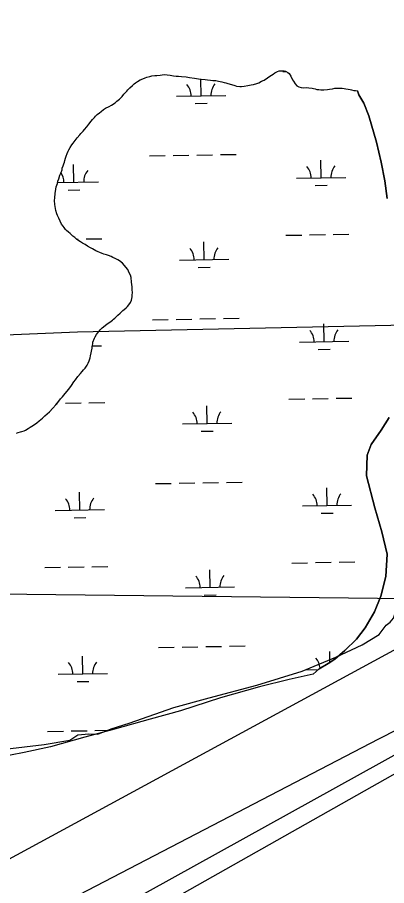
# Model space of a CAD drawing. Extents: x 3957609 to 3995875, y 234277 to 260273.
# Drawn here: x 3967363 to 3968113, y 246545 to 248308 of the extents above; entities that cross this region are included whole.
import ezdxf

# ---------------------------------------------------------------- set-up
doc = ezdxf.new("R2010")
doc.units = 0
for name, color, linetype in [('V-RIVR-EDGE', 7, 'Continuous'), ('V-TOPO-MINR', 7, 'Continuous'), ('V-TOPO-SHOR', 7, 'Continuous'), ('V-UTIL-LINE', 7, 'Continuous'), ('V-WETL-SWMP', 7, 'Continuous')]:
    doc.layers.add(name, color=color, linetype=linetype)

msp = doc.modelspace()

# ---------------------------------------------------------------- linework, layer by layer
at = {"layer": 'V-RIVR-EDGE'}
msp.add_lwpolyline([(3967296.771, 246817.761), (3967417.355, 246831.898), (3967469.747, 246840.215), (3967485.548, 246851.026), (3967508.001, 246853.52), (3967526.297, 246852.689), (3967553.74, 246863.5), (3967590.331, 246875.142), (3967680.977, 246906.744), (3967752.496, 246926.702), (3967848.963, 246952.482), (3967941.272, 246980.757), (3968009.464, 247009.032), (3968062.688, 247033.981), (3968097.615, 247054.771), (3968111.753, 247073.898), (3968120.069, 247079.719), (3968126.722, 247088.036), (3968129.217, 247096.352), (3968141.691, 247105.499), (3968148.344, 247124.627), (3968148.344, 247141.259), (3968167.471, 247152.901)], dxfattribs=at)
at = {"layer": 'V-TOPO-MINR'}
for points in [[(3968181.084, 247052.195), (3965373.926, 245528.563), (3965228.884, 245429.671)], [(3968569.901, 246842.77), (3968203.032, 246895.756), (3968201.938, 246895.591), (3968192.761, 246891.243), (3968187.921, 246888.924), (3968183.095, 246886.579), (3968178.289, 246884.192), (3968173.497, 246881.778), (3968096.001, 246842.324)], [(3968096.001, 246842.324), (3965395.806, 245438.803), (3965237.649, 245349.708), (3965234.899, 245347.738)], [(3968664.927, 246760.929), (3968205.697, 246850.863), (3968205.165, 246850.952), (3968203.023, 246851.046), (3968201.525, 246850.57), (3968102.887, 246796.068)], [(3968197.612, 246811.081), (3965557.117, 245319.444), (3965507.466, 245290.941), (3965389.501, 245210.055), (3965258.871, 245108.954)], [(3968102.887, 246796.068), (3966353.197, 245826.642), (3965752.679, 245530.856), (3965663.169, 245477.445), (3965402.799, 245332.334), (3965242.482, 245232.395)]]:
    msp.add_lwpolyline(points, dxfattribs=at)
at = {"layer": 'V-TOPO-SHOR'}
for points in [[(3967807.84, 248168.056), (3967814.793, 248167.234), (3967818.113, 248167.275), (3967823.235, 248167.943), (3967831.062, 248169.546), (3967837.687, 248170.835), (3967842.506, 248171.799), (3967849.123, 248173.692), (3967853.334, 248174.949), (3967858.729, 248178.035), (3967863.83, 248180.511), (3967871.019, 248185.128), (3967875.807, 248188.507), (3967882.096, 248192.507), (3967885.99, 248194.968), (3967891.087, 248197.747), (3967894.392, 248198.997), (3967901.333, 248199.081), (3967904.352, 248199.118), (3967907.682, 248198.253), (3967911.938, 248195.89), (3967914.676, 248194.112), (3967918.37, 248188.122), (3967921.774, 248181.22), (3967923.628, 248177.923), (3967926.708, 248172.829), (3967930.378, 248168.948), (3967934.326, 248166.884), (3967939.479, 248165.137), (3967943.708, 248164.887), (3967950.948, 248165.276), (3967954.575, 248164.717), (3967961.227, 248163.894), (3967964.256, 248163.026), (3967967.584, 248162.462), (3967970.914, 248161.596), (3967974.844, 248161.041), (3967979.378, 248160.492), (3967985.412, 248160.869), (3967992.647, 248161.561), (3967996.563, 248162.213), (3968002.893, 248162.893), (3968007.409, 248163.853), (3968011.03, 248163.898), (3968015.859, 248163.957), (3968019.476, 248164.304), (3968022.503, 248163.736), (3968026.132, 248163.177), (3968029.761, 248162.618), (3968034.601, 248161.772), (3968038.531, 248161.215), (3968041.56, 248160.349), (3968046.399, 248159.501), (3968049.422, 248159.237), (3968053.356, 248158.379)], [(3967612.391, 248180.759), (3967618.097, 248183.243), (3967622.6, 248185.109), (3967626.211, 248186.059), (3967632.228, 248187.643), (3967635.837, 248188.894), (3967641.866, 248189.572), (3967646.087, 248189.924), (3967652.718, 248190.608), (3967656.935, 248191.263), (3967662.667, 248191.636), (3967666.897, 248191.386), (3967672.946, 248190.252), (3967679.901, 248189.129), (3967685.343, 248188.593), (3967690.475, 248188.353), (3967696.523, 248187.522), (3967705.585, 248187.028), (3967712.243, 248185.601), (3967722.522, 248184.218), (3967730.987, 248183.114), (3967736.43, 248182.275), (3967744.288, 248181.466), (3967748.823, 248180.917), (3967754.87, 248180.085), (3967759.702, 248179.844), (3967763.026, 248179.582), (3967766.048, 248179.315), (3967771.189, 248178.474), (3967774.521, 248177.609), (3967777.847, 248177.046), (3967782.996, 248175.6), (3967786.025, 248174.732), (3967790.571, 248173.278), (3967797.84, 248171.252), (3967804.203, 248169.219), (3967807.84, 248168.056)], [(3967444.615, 247905.238), (3967443.058, 247909.143), (3967441.168, 247915.459), (3967439.863, 247923.594), (3967439.204, 247928.112), (3967438.807, 247935.956), (3967439.038, 247941.692), (3967439.837, 247950.456), (3967440.941, 247958.922), (3967442.086, 247964.067), (3967444.418, 247970.737), (3967445.573, 247974.976), (3967447.324, 247979.828), (3967449.35, 247987.096), (3967450.519, 247990.127), (3967451.691, 247993.16), (3967453.741, 247998.317), (3967454.306, 248001.342), (3967456.057, 248006.194), (3967457.515, 248010.437), (3967458.683, 248013.771), (3967459.246, 248017.099), (3967460.993, 248022.252), (3967462.152, 248026.191), (3967463.901, 248031.343), (3967466.26, 248035.898), (3967467.733, 248038.935), (3967470.393, 248043.496), (3967473.649, 248048.667), (3967476.318, 248052.622), (3967478.1, 248055.059), (3967480.477, 248058.107), (3967484.338, 248063.286), (3967489.699, 248069.086), (3967492.077, 248072.133), (3967496.546, 248077.018), (3967499.522, 248080.374), (3967503.99, 248085.259), (3967507.847, 248090.739), (3967512.899, 248097.139), (3967515.58, 248100.191), (3967519.455, 248104.162), (3967521.534, 248106.904), (3967525.417, 248110.271), (3967529.595, 248114.246), (3967532.882, 248117.003), (3967537.965, 248120.99), (3967542.157, 248123.757), (3967549.665, 248126.868), (3967554.459, 248129.643), (3967561.345, 248134.255), (3967565.232, 248137.321), (3967570.311, 248141.608), (3967573.293, 248144.663), (3967575.976, 248147.414), (3967579.238, 248151.981), (3967581.925, 248154.428), (3967585.206, 248157.789), (3967587.285, 248160.529), (3967591.159, 248164.502), (3967596.83, 248169.702), (3967600.412, 248173.067), (3967603.105, 248174.91), (3967606.696, 248177.671), (3967612.391, 248180.759)], [(3968113.588, 247940.168), (3968108.728, 247976.26), (3968101.847, 248013.534), (3968092.108, 248054.385), (3968076.595, 248107.619), (3968066.234, 248133.602), (3968055.984, 248150.75), (3968053.356, 248158.379)], [(3967587.217, 247795.6), (3967583.529, 247800.988), (3967580.772, 247804.275), (3967576.191, 247808.748), (3967570.092, 247813.805), (3967566.745, 247815.875), (3967561.883, 247818.534), (3967557.034, 247820.285), (3967553.388, 247822.052), (3967547.93, 247824.098), (3967544.291, 247825.562), (3967538.534, 247827.303), (3967535.2, 247828.47), (3967530.346, 247830.525), (3967527.008, 247831.991), (3967522.152, 247834.045), (3967518.808, 247836.118), (3967515.465, 247837.887), (3967511.214, 247839.95), (3967505.133, 247843.497), (3967500.57, 247846.458), (3967495.1, 247849.411), (3967491.451, 247851.781), (3967485.667, 247855.633), (3967483.232, 247857.415), (3967479.871, 247860.696), (3967475.609, 247863.661), (3967470.114, 247868.726), (3967467.063, 247871.405), (3967463.096, 247874.979), (3967460.954, 247877.366), (3967457.888, 247881.254), (3967455.746, 247883.642), (3967452.973, 247888.135), (3967449.882, 247894.136), (3967447.093, 247900.136), (3967444.615, 247905.238)], [(3967419.099, 247498.646), (3967423.574, 247502.927), (3967428.049, 247507.207), (3967435.202, 247514.539), (3967441.156, 247521.553), (3967447.406, 247528.574), (3967450.974, 247533.145), (3967454.843, 247537.718), (3967460.194, 247544.425), (3967464.061, 247549), (3967469.408, 247556.007), (3967472.677, 247560.273), (3967477.719, 247567.58), (3967480.983, 247572.147), (3967486.036, 247578.547), (3967491.088, 247584.947), (3967494.668, 247588.613), (3967497.64, 247592.273), (3967500.613, 247595.93), (3967504.769, 247601.716), (3967506.833, 247605.664), (3967508.582, 247610.817), (3967510.624, 247616.578), (3967511.783, 247620.517), (3967512.918, 247626.566), (3967513.782, 247629.898), (3967514.609, 247636.245), (3967514.867, 247639.872), (3967516.008, 247645.32), (3967516.571, 247648.646), (3967519.498, 247656.228), (3967520.964, 247659.566), (3967523.631, 247663.824), (3967525.705, 247666.869), (3967528.976, 247670.832), (3967531.362, 247673.275), (3967535.239, 247677.246), (3967541.514, 247682.454), (3967545.7, 247685.524), (3967548.692, 247687.675), (3967553.179, 247691.05), (3967556.171, 247693.198), (3967558.559, 247695.34), (3967560.949, 247697.482), (3967564.234, 247700.239), (3967567.22, 247702.994), (3967571.996, 247707.276), (3967574.683, 247709.725), (3967577.366, 247712.474), (3967579.752, 247714.917), (3967583.637, 247717.985), (3967586.924, 247720.742), (3967589.597, 247724.395), (3967592.865, 247728.661), (3967594.915, 247733.818), (3967596.044, 247740.171), (3967596.296, 247744.398), (3967596.548, 247748.326), (3967596.464, 247755.267), (3967596.095, 247760.696), (3967595.075, 247770.041), (3967594.055, 247779.384), (3967592.485, 247784.498), (3967590.314, 247789.3), (3967587.217, 247795.6)], [(3967361.267, 247463.83), (3967364.577, 247464.776), (3967369.388, 247466.345), (3967372.398, 247466.984), (3967376.906, 247468.551), (3967379.906, 247470.095), (3967385.301, 247473.179), (3967389.196, 247475.641), (3967396.087, 247479.649), (3967402.666, 247484.861), (3967407.149, 247488.539), (3967414.321, 247494.362), (3967419.099, 247498.646)], [(3967963.51, 246974.702), (3967975.432, 246985.293), (3967994.181, 246995.965), (3968007.729, 247004.968), (3968028, 247022.488), (3968051.415, 247045.67), (3968068.806, 247068.777), (3968088.092, 247101.148), (3968100.556, 247133.033), (3968110.919, 247172.525), (3968113.578, 247217.947), (3968102.983, 247263.208), (3968088.723, 247312.44), (3968071.467, 247376.901), (3968072.96, 247419.096), (3968081.537, 247440.489), (3968101.664, 247469.657), (3968117.817, 247495.562)]]:
    msp.add_lwpolyline(points, dxfattribs=at)
at = {"layer": 'V-UTIL-LINE'}
for points in [[(3961767.682, 245361.868), (3961943.705, 245468.964), (3965208.639, 247597.169), (3966396.749, 247622.307), (3967484.854, 247669.667), (3969697.646, 247716.332), (3970569.601, 248052.102), (3971717.759, 248552.062), (3975420.027, 250066.441), (3979384.42, 251663.69), (3984441.626, 253334.756), (3993476.194, 256555.397)], [(3993486.783, 256012.187), (3984358.232, 252707.382), (3984355.815, 252706.645), (3979327.531, 250885.592), (3969939.425, 247110.423), (3969929.75, 247106.755), (3966670.117, 247144.723), (3965413.49, 247134.313), (3961768.13, 245337.826)]]:
    msp.add_lwpolyline(points, dxfattribs=at)
at = {"layer": 'V-WETL-SWMP'}
for p, q in [((3967736.03, 248148.483), (3967735.412, 248182.432)), ((3967902.222, 248197.942), (3967908.05, 248198.048)), ((3967686.038, 248147.574), (3967786.021, 248149.392)), ((3967724.312, 248132.836), (3967748.308, 248133.273)), ((3967631.386, 248026.489), (3967663.381, 248027.071)), ((3967679.378, 248027.362), (3967711.373, 248027.944)), ((3967727.37, 248028.235), (3967759.365, 248028.816)), ((3967775.362, 248029.107), (3967807.357, 248029.689)), ((3967477.742, 247972.945), (3967477.088, 248008.939)), ((3967979.567, 247982.07), (3967978.913, 248018.064)), ((3967444.857, 247972.347), (3967527.734, 247973.854)), ((3967929.576, 247981.161), (3968029.559, 247982.979)), ((3967466.025, 247957.299), (3967490.021, 247957.735)), ((3967967.85, 247966.423), (3967991.846, 247966.86)), ((3967908.27, 247865.322), (3967940.265, 247865.904)), ((3967956.262, 247866.195), (3967988.257, 247866.777)), ((3968004.254, 247867.068), (3968036.249, 247867.65)), ((3967483.051, 247857.591), (3967486.432, 247857.652)), ((3967502.429, 247857.943), (3967534.424, 247858.525)), ((3967742.078, 247815.863), (3967741.423, 247851.857)), ((3967692.086, 247814.954), (3967792.069, 247816.772)), ((3967730.36, 247800.216), (3967754.356, 247800.653)), ((3967637.434, 247693.869), (3967669.429, 247694.451)), ((3967685.426, 247694.742), (3967717.421, 247695.324)), ((3967733.418, 247695.615), (3967765.413, 247696.196)), ((3967781.41, 247696.487), (3967813.405, 247697.069)), ((3967985.615, 247649.45), (3967984.961, 247685.444)), ((3967515.081, 247640.894), (3967533.782, 247641.234)), ((3967935.624, 247648.541), (3968035.607, 247650.359)), ((3967973.898, 247633.803), (3967997.894, 247634.24)), ((3967914.318, 247532.702), (3967946.313, 247533.284)), ((3967962.31, 247533.575), (3967994.305, 247534.157)), ((3968010.302, 247534.448), (3968042.297, 247535.03)), ((3967443.459, 247524.141), (3967444.488, 247524.159)), ((3967460.485, 247524.45), (3967492.48, 247525.032)), ((3967508.477, 247525.323), (3967540.472, 247525.905)), ((3967748.126, 247483.243), (3967747.471, 247519.237)), ((3967698.134, 247482.334), (3967798.118, 247484.152)), ((3967736.408, 247467.596), (3967760.404, 247468.033)), ((3967643.482, 247361.249), (3967675.477, 247361.831)), ((3967691.474, 247362.122), (3967723.469, 247362.704)), ((3967739.466, 247362.995), (3967771.461, 247363.576)), ((3967787.459, 247363.867), (3967819.453, 247364.449)), ((3967991.663, 247316.83), (3967991.009, 247352.824)), ((3967489.838, 247307.705), (3967489.184, 247343.699)), ((3967941.672, 247315.921), (3968041.655, 247317.739)), ((3967439.847, 247306.796), (3967539.83, 247308.614)), ((3967979.946, 247301.183), (3968003.942, 247301.62)), ((3967478.121, 247292.059), (3967502.117, 247292.495)), ((3967920.366, 247200.082), (3967952.361, 247200.664)), ((3967968.358, 247200.955), (3968000.353, 247201.537)), ((3968016.35, 247201.828), (3968048.345, 247202.409)), ((3967418.541, 247190.958), (3967450.536, 247191.539)), ((3967466.533, 247191.83), (3967498.528, 247192.412)), ((3967514.525, 247192.703), (3967546.52, 247193.285)), ((3967754.174, 247150.623), (3967753.519, 247186.617)), ((3967704.182, 247149.714), (3967804.166, 247151.532)), ((3967742.456, 247134.976), (3967766.452, 247135.413)), ((3967649.53, 247028.629), (3967681.525, 247029.211)), ((3967697.522, 247029.502), (3967729.517, 247030.084)), ((3967745.515, 247030.375), (3967777.509, 247030.956)), ((3967793.507, 247031.247), (3967825.501, 247031.829)), ((3967997.458, 246998.143), (3967997.057, 247020.204)), ((3967495.886, 246975.085), (3967495.232, 247011.079)), ((3967947.72, 246983.301), (3967973.723, 246983.774)), ((3967445.895, 246974.176), (3967545.878, 246975.994)), ((3967484.169, 246959.439), (3967508.165, 246959.875)), ((3967472.581, 246859.21), (3967504.576, 246859.792)), ((3967520.573, 246860.083), (3967551.528, 246860.646)), ((3967424.589, 246858.338), (3967456.584, 246858.919))]:
    msp.add_line(p, q, dxfattribs=at)
for points in [[(3967612.392, 248180.759), (3967618.097, 248183.243), (3967622.601, 248185.109), (3967626.212, 248186.059), (3967632.229, 248187.642), (3967635.836, 248188.893), (3967641.865, 248189.571), (3967646.086, 248189.924), (3967652.719, 248190.609), (3967656.936, 248191.264), (3967662.667, 248191.636), (3967666.896, 248191.386), (3967672.946, 248190.252), (3967679.902, 248189.13), (3967685.342, 248188.593), (3967690.476, 248188.354), (3967696.523, 248187.522), (3967705.585, 248187.029), (3967712.243, 248185.601), (3967722.522, 248184.218), (3967730.987, 248183.114), (3967736.431, 248182.275), (3967744.289, 248181.465), (3967748.823, 248180.917), (3967754.87, 248180.085), (3967759.702, 248179.843), (3967763.026, 248179.581), (3967766.048, 248179.316), (3967771.189, 248178.474), (3967774.52, 248177.609), (3967777.847, 248177.046), (3967782.996, 248175.6), (3967786.025, 248174.731), (3967790.571, 248173.278), (3967797.84, 248171.253), (3967804.203, 248169.218), (3967807.84, 248168.055), (3967814.792, 248167.235), (3967818.112, 248167.275), (3967823.235, 248167.942), (3967831.063, 248169.547), (3967837.688, 248170.835), (3967842.506, 248171.799), (3967849.123, 248173.691), (3967853.334, 248174.95), (3967858.729, 248178.035), (3967863.83, 248180.512), (3967871.018, 248185.127), (3967875.806, 248188.506), (3967882.096, 248192.507), (3967885.99, 248194.969), (3967891.087, 248197.748), (3967894.392, 248198.996), (3967901.334, 248199.081), (3967904.351, 248199.118), (3967907.682, 248198.253), (3967911.937, 248195.89), (3967914.675, 248194.112), (3967918.371, 248188.121), (3967921.775, 248181.22), (3967923.627, 248177.922), (3967926.707, 248172.829), (3967930.377, 248168.949), (3967934.326, 248166.885), (3967939.479, 248165.137), (3967943.708, 248164.887), (3967950.947, 248165.277), (3967954.576, 248164.718), (3967961.227, 248163.893), (3967964.256, 248163.025), (3967967.583, 248162.462), (3967970.914, 248161.597), (3967974.844, 248161.041), (3967979.379, 248160.493), (3967985.411, 248160.869), (3967992.647, 248161.561), (3967996.563, 248162.212), (3968002.893, 248162.893), (3968007.409, 248163.854), (3968011.031, 248163.898), (3968015.859, 248163.957), (3968019.477, 248164.304), (3968022.503, 248163.737), (3968026.132, 248163.177), (3968029.761, 248162.618), (3968034.6, 248161.772), (3968038.531, 248161.216), (3968041.56, 248160.348), (3968046.4, 248159.501), (3968049.422, 248159.236), (3968053.356, 248158.379), (3968055.984, 248150.75), (3968066.235, 248133.603), (3968076.595, 248107.62), (3968092.108, 248054.386), (3968101.846, 248013.534), (3968108.728, 247976.261), (3968113.588, 247940.169)], [(3967587.217, 247795.601), (3967583.529, 247800.989), (3967580.772, 247804.276), (3967576.19, 247808.748), (3967570.091, 247813.804), (3967566.746, 247815.876), (3967561.884, 247818.534), (3967557.033, 247820.285), (3967553.389, 247822.052), (3967547.931, 247824.098), (3967544.291, 247825.563), (3967538.535, 247827.303), (3967535.2, 247828.47), (3967530.346, 247830.524), (3967527.007, 247831.992), (3967522.153, 247834.046), (3967518.807, 247836.118), (3967515.465, 247837.888), (3967511.214, 247839.949), (3967505.134, 247843.497), (3967500.57, 247846.459), (3967495.101, 247849.411), (3967491.45, 247851.781), (3967485.668, 247855.634), (3967483.231, 247857.415), (3967479.871, 247860.695), (3967475.609, 247863.661), (3967470.114, 247868.725), (3967467.063, 247871.404), (3967463.095, 247874.978), (3967460.953, 247877.367), (3967457.887, 247881.253), (3967455.745, 247883.642), (3967452.973, 247888.135), (3967449.882, 247894.135), (3967447.092, 247900.137), (3967444.615, 247905.238), (3967443.058, 247909.143), (3967441.169, 247915.459), (3967439.863, 247923.593), (3967439.204, 247928.112), (3967438.806, 247935.955), (3967439.038, 247941.693), (3967439.836, 247950.456), (3967440.94, 247958.921), (3967442.085, 247964.067), (3967444.418, 247970.736), (3967445.573, 247974.976), (3967447.325, 247979.827), (3967449.349, 247987.096), (3967450.519, 247990.128), (3967451.69, 247993.161), (3967453.74, 247998.317), (3967454.306, 248001.343), (3967456.058, 248006.194), (3967457.515, 248010.437), (3967458.682, 248013.772), (3967459.245, 248017.099), (3967460.993, 248022.252), (3967462.152, 248026.19), (3967463.9, 248031.343), (3967466.26, 248035.899), (3967467.732, 248038.935), (3967470.392, 248043.496), (3967473.65, 248048.667), (3967476.318, 248052.623), (3967478.099, 248055.06), (3967480.477, 248058.107), (3967484.337, 248063.286), (3967489.699, 248069.086), (3967492.077, 248072.134), (3967496.545, 248077.018), (3967499.522, 248080.375), (3967503.99, 248085.259), (3967507.847, 248090.739), (3967512.9, 248097.14), (3967515.58, 248100.191), (3967519.455, 248104.162), (3967521.534, 248106.904), (3967525.417, 248110.272), (3967529.594, 248114.247), (3967532.881, 248117.004), (3967537.964, 248120.99), (3967542.156, 248123.757), (3967549.664, 248126.868), (3967554.459, 248129.643), (3967561.345, 248134.255), (3967565.232, 248137.321), (3967570.311, 248141.608), (3967573.292, 248144.663), (3967575.975, 248147.413), (3967579.239, 248151.98), (3967581.926, 248154.428), (3967585.205, 248157.788), (3967587.284, 248160.53), (3967591.16, 248164.502), (3967596.831, 248169.702), (3967600.412, 248173.066), (3967603.106, 248174.91), (3967606.695, 248177.671), (3967612.392, 248180.759)], [(3967361.268, 247463.831), (3967364.577, 247464.777), (3967369.387, 247466.345), (3967372.398, 247466.985), (3967376.906, 247468.55), (3967379.906, 247470.096), (3967385.301, 247473.18), (3967389.195, 247475.642), (3967396.088, 247479.65), (3967402.665, 247484.862), (3967407.148, 247488.539), (3967414.321, 247494.362), (3967419.098, 247498.646), (3967423.573, 247502.926), (3967428.049, 247507.207), (3967435.203, 247514.539), (3967441.155, 247521.554), (3967447.407, 247528.573), (3967450.974, 247533.144), (3967454.842, 247537.719), (3967460.193, 247544.425), (3967464.061, 247549), (3967469.408, 247556.007), (3967472.677, 247560.273), (3967477.719, 247567.579), (3967480.983, 247572.146), (3967486.036, 247578.547), (3967491.089, 247584.947), (3967494.667, 247588.613), (3967497.64, 247592.272), (3967500.614, 247595.93), (3967504.769, 247601.716), (3967506.834, 247605.665), (3967508.582, 247610.818), (3967510.624, 247616.578), (3967511.784, 247620.516), (3967512.917, 247626.567), (3967513.782, 247629.898), (3967514.61, 247636.246), (3967514.867, 247639.872), (3967516.008, 247645.319), (3967516.571, 247648.646), (3967519.497, 247656.228), (3967520.965, 247659.566), (3967523.63, 247663.824), (3967525.705, 247666.868), (3967528.977, 247670.832), (3967531.362, 247673.276), (3967535.238, 247677.247), (3967541.513, 247682.455), (3967545.701, 247685.525), (3967548.693, 247687.674), (3967553.179, 247691.049), (3967556.172, 247693.199), (3967558.56, 247695.341), (3967560.949, 247697.483), (3967564.235, 247700.24), (3967567.22, 247702.993), (3967571.997, 247707.277), (3967574.684, 247709.725), (3967577.367, 247712.474), (3967579.752, 247714.918), (3967583.638, 247717.984), (3967586.925, 247720.741), (3967589.597, 247724.395), (3967592.865, 247728.661), (3967594.915, 247733.818), (3967596.044, 247740.17), (3967596.295, 247744.399), (3967596.548, 247748.326), (3967596.464, 247755.267), (3967596.095, 247760.696), (3967595.076, 247770.041), (3967594.056, 247779.385), (3967592.484, 247784.497), (3967590.313, 247789.3), (3967587.217, 247795.601)], [(3968117.817, 247495.561), (3968101.665, 247469.656), (3968081.536, 247440.489), (3968072.96, 247419.095), (3968071.467, 247376.9), (3968088.724, 247312.44), (3968102.983, 247263.208), (3968113.578, 247217.947), (3968110.92, 247172.525), (3968100.557, 247133.034), (3968088.093, 247101.148), (3968068.807, 247068.778), (3968051.415, 247045.67), (3968027.999, 247022.488), (3968007.728, 247004.968), (3967994.181, 246995.965), (3967975.432, 246985.292), (3967963.511, 246974.703), (3967915.025, 246963.436), (3967854.725, 246948.468), (3967775.54, 246926.153), (3967694.027, 246900.252), (3967632.57, 246882.898), (3967560.47, 246863.042), (3967500.185, 246846.888), (3967430.457, 246827.06), (3967377.228, 246815.736), (3967320.442, 246804.369)]]:
    msp.add_lwpolyline(points, dxfattribs=at)
for centre, start, end in [((3967680.787, 248147.953), 0.269879, 41.813537), ((3967791.255, 248149.962), 140.269876, 181.813534), ((3967924.325, 247981.54), 0.269879, 41.813537), ((3968034.793, 247983.549), 140.269876, 181.813534), ((3967422.5, 247972.416), 0.269879, 34.791705), ((3967532.967, 247974.424), 140.269876, 181.813534), ((3967686.835, 247815.333), 0.269879, 41.813537), ((3967797.303, 247817.342), 140.269876, 181.813534), ((3967930.373, 247648.92), 0.269879, 41.813537), ((3968040.841, 247650.929), 140.269876, 181.813534), ((3967692.883, 247482.713), 0.269879, 41.813537), ((3967803.351, 247484.722), 140.269876, 181.813534), ((3967936.421, 247316.3), 0.269879, 41.813537), ((3968046.889, 247318.309), 140.269876, 181.813534), ((3967434.596, 247307.176), 0.269879, 41.813537), ((3967545.064, 247309.184), 140.269876, 181.813534), ((3967698.931, 247150.093), 0.269879, 41.813537), ((3967809.399, 247152.102), 140.269876, 181.813534), ((3967942.469, 246983.68), 4.63144, 41.813537), ((3967440.644, 246974.556), 0.269879, 41.813537), ((3967551.112, 246976.564), 140.269876, 181.813534)]:
    msp.add_arc(centre, 35.246, start, end, dxfattribs=at)

doc.saveas('drawing.dxf')
